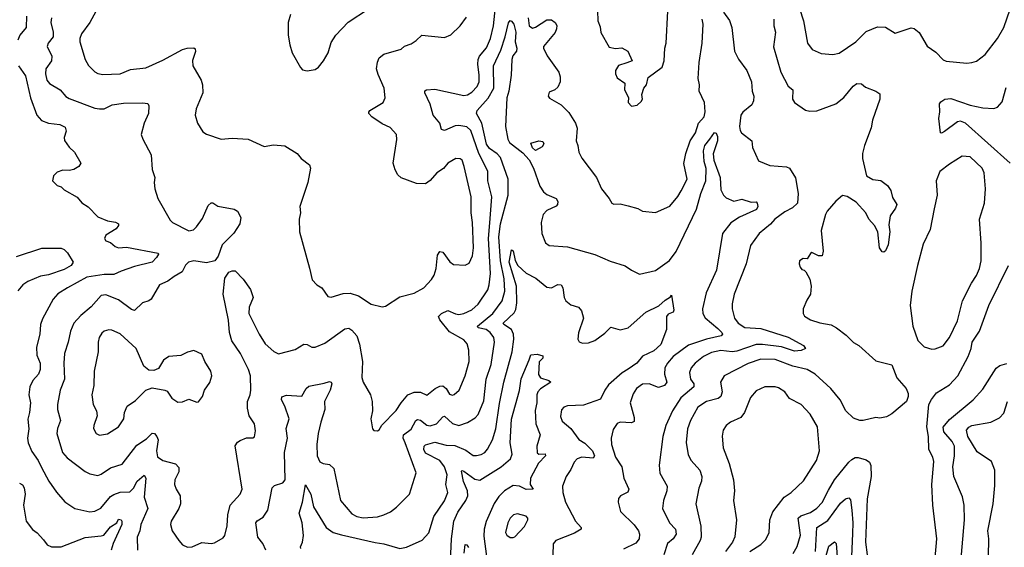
# Model space of a CAD drawing. Extents: x 1921360 to 2014538, y 768294 to 907744.
# Tile 406 of 412: x 2001036 to 2007199, y 886942 to 890243. Entities that reach past the tile are written whole.
import ezdxf

# ---------------------------------------------------------------- set-up
doc = ezdxf.new("R2010")
doc.units = 0

msp = doc.modelspace()

# ---------------------------------------------------------------- linework, layer by layer
at = {"layer": '0CON10XD'}
for points in [[(2001234.6, 890255), (2001230.8, 890225), (2001244.6, 890165), (2001245.4, 890135), (2001214.5, 890095), (2001206.7, 890075), (2001237.8, 890015), (2001235.3, 889984.7), (2001199.1, 889935), (2001197.1, 889905), (2001205.6, 889865), (2001222.9, 889842.9), (2001290, 889805), (2001325, 889762.9), (2001345, 889750.6), (2001505, 889690), (2001535, 889684.2), (2001565, 889685.7), (2001615, 889711.1), (2001685, 889720.5), (2001805, 889722.9), (2001837.7, 889717.7), (2001844.1, 889704.1), (2001841.4, 889655), (2001815.5, 889595), (2001796.7, 889525), (2001805.5, 889495.5), (2001858.3, 889398.3), (2001865.7, 889305.7), (2001881.9, 889255), (2001877.1, 889225), (2001881.4, 889185), (2001899.4, 889125), (2001977.9, 888987.9), (2001991.2, 888975), (2002095, 888921.8), (2002122.6, 888927.4), (2002142.6, 888947.4), (2002180.1, 888999.9), (2002215, 889080), (2002235, 889098), (2002245, 889097.5), (2002276.6, 889076.6), (2002378.3, 889058.3), (2002400, 889045), (2002418.8, 889005), (2002413.3, 888965), (2002375, 888906.7), (2002302.5, 888835), (2002277, 888763), (2002256.3, 888733.7), (2002205, 888721.1), (2002125, 888734.1), (2002093.3, 888725), (2002073.7, 888706.3), (2002052.9, 888665), (2002002.9, 888637.1), (2001963.4, 888606.6), (2001910, 888585), (2001859.4, 888495), (2001845, 888484.4), (2001805, 888472.5), (2001755, 888423.1), (2001735, 888430), (2001655, 888491.1), (2001575, 888521.5), (2001545, 888516.9), (2001483.3, 888446.7), (2001417.6, 888392.4), (2001375.5, 888345), (2001353.5, 888295), (2001339.1, 888225), (2001315.5, 888155), (2001310.9, 888095), (2001316.9, 887995), (2001290, 887925), (2001272.7, 887835), (2001272.7, 887805), (2001290.6, 887735), (2001271.4, 887685), (2001267.5, 887655), (2001304.4, 887535), (2001331.9, 887501.9), (2001445, 887415.8), (2001475, 887402.5), (2001525, 887392.2), (2001545, 887398.9), (2001605, 887438.8), (2001677.5, 887462.5), (2001768.3, 887581.7), (2001829.3, 887620.7), (2001865, 887655.8), (2001878.8, 887655), (2001895, 887636), (2001902.7, 887615), (2001891.2, 887545), (2001898.1, 887508.1), (2001930.8, 887485), (2002011.2, 887465), (2002031.7, 887441.7), (2002031.5, 887415), (2002006.9, 887365), (2002004.3, 887335), (2002014.3, 887305), (2002040, 887265), (2002041.4, 887215), (2002031.4, 887185), (2001982.9, 887105), (2001978.9, 887085), (2001990.6, 887045), (2002030.8, 886985), (2002055, 886958.6), (2002085, 886943.1), (2002115.5, 886944.5), (2002175, 886972.9), (2002235, 886966.2), (2002255, 886970), (2002308.8, 887001.2), (2002318.8, 887015), (2002334.3, 887075.7), (2002338.9, 887145), (2002353.6, 887205), (2002415.4, 887274.6), (2002427.8, 887305), (2002383.6, 887576.4), (2002399.1, 887600.9), (2002415, 887610.8), (2002455, 887626), (2002495, 887628), (2002505, 887633.8), (2002511.7, 887671.7), (2002505.6, 887715), (2002472.9, 887765), (2002461.7, 887811.7), (2002462.5, 887855), (2002479.2, 887895), (2002482.9, 887925), (2002480.9, 888015), (2002468.5, 888055), (2002418, 888155), (2002363.5, 888233.5), (2002348.6, 888285), (2002342.3, 888362.3), (2002310.3, 888525), (2002319.4, 888625), (2002345, 888662.5), (2002365, 888671.9), (2002385, 888671.4), (2002435, 888619.4), (2002480, 888555), (2002497.5, 888505), (2002471.9, 888445), (2002469.4, 888405), (2002534.4, 888275), (2002571.4, 888215), (2002626.4, 888166.4), (2002655, 888153.1), (2002759.5, 888180.5), (2002815, 888212.9), (2002835, 888210.8), (2002865, 888194), (2002885, 888194), (2002945, 888219.2), (2003071.1, 888308.9), (2003095, 888312.2), (2003115, 888300), (2003145.5, 888265), (2003163.4, 888213.4), (2003181.5, 888105), (2003177.8, 888005), (2003185.7, 887975), (2003230.8, 887895), (2003242.9, 887855), (2003244.2, 887795), (2003234.2, 887745), (2003243.6, 887683.6), (2003253, 887673), (2003275, 887670), (2003285, 887677.5), (2003303.3, 887706.7), (2003391.7, 887798.3), (2003423.1, 887846.9), (2003464.7, 887895.3), (2003505, 887911.8), (2003545, 887912.9), (2003585, 887894), (2003635.3, 887934.7), (2003665, 887950), (2003685, 887951.9), (2003705, 887935.8), (2003725, 887900.8), (2003744.4, 887894.4), (2003755, 887897.1), (2003785.5, 887925), (2003824.6, 888015), (2003850, 888105), (2003846, 888175), (2003836.2, 888215), (2003815, 888239.1), (2003725, 888289.2), (2003664.5, 888365), (2003657.1, 888385), (2003676, 888405), (2003715, 888424.2), (2003762.9, 888402.9), (2003785, 888399.5), (2003815, 888404.6), (2003865, 888426.8), (2003905, 888463.5), (2003965, 888553.3), (2003975.3, 888585), (2003982.1, 888655), (2003971, 888875), (2003978.2, 888971.8), (2003990.4, 889135), (2003966.6, 889235), (2003965.3, 889295), (2003909.4, 889405), (2003859.7, 889549.7), (2003835, 889572.4), (2003785, 889581.2), (2003761.7, 889578.3), (2003695, 889549.1), (2003676, 889555), (2003665.8, 889595), (2003624.4, 889645), (2003605.4, 889715), (2003571.1, 889785), (2003572.4, 889797.6), (2003582.5, 889805), (2003635, 889808.5), (2003815, 889769.2), (2003837.7, 889772.3), (2003865, 889788.5), (2003899.1, 889825), (2003911.1, 889855), (2003912.7, 889895), (2003902.5, 889965), (2003905.3, 889994.7), (2003914.4, 890015), (2003957, 890067), (2003982.8, 890125), (2004001.2, 890205), (2004016.7, 890345)], [(2005893.3, 890385), (2005941.8, 890235), (2005967.1, 890095), (2005995.7, 890055.7), (2006051.9, 890031.9), (2006125, 890025.7), (2006165, 890034.4), (2006269.2, 890105), (2006335, 890168.9), (2006405, 890197.5), (2006455, 890196.2), (2006515, 890158.8), (2006615, 890192.5), (2006635, 890186.7), (2006665, 890163.3), (2006715, 890078), (2006769.4, 890039.4), (2006815, 889990.8), (2006835, 889983.1), (2006965, 889971.4)], [(2006965, 889971.4), (2006995, 889974.3), (2007025, 889982.9), (2007078.1, 890025), (2007155.6, 890125), (2007195.3, 890194.7), (2007255, 890363.3)], [(2001078.8, 890265), (2001076.7, 890195), (2001036.4, 890145), (2001023.8, 890115)], [(2001511.2, 890295), (2001474.6, 890225.4), (2001422.9, 890155), (2001412.5, 890125), (2001412.5, 890105), (2001444.5, 889994.5), (2001467, 889957), (2001505, 889917.5), (2001525, 889905.7), (2001555, 889900), (2001665, 889903.3), (2001728.9, 889931.1), (2001825, 889942.2), (2001930.8, 889989.2), (2002055, 890055.7), (2002083.9, 890063.9), (2002125, 890066.7), (2002135, 890060), (2002136, 890044), (2002116.7, 889986.7), (2002118.8, 889955), (2002171.2, 889865), (2002180, 889835), (2002182.5, 889785), (2002140, 889685), (2002134.2, 889645), (2002148, 889595), (2002181.7, 889541.7), (2002205, 889526.2), (2002296.4, 889496.4), (2002365, 889501.2), (2002466, 889496), (2002565, 889450), (2002625, 889460), (2002695, 889453.8), (2002773.3, 889405), (2002796.7, 889375), (2002850.6, 889335), (2002855.6, 889315), (2002840, 889225), (2002790, 889075), (2002794.2, 889035), (2002784.4, 888995), (2002788, 888915), (2002849.4, 888689.4)], [(2002731.2, 890275), (2002716.7, 890225), (2002716.4, 890146.4), (2002726.2, 890085), (2002741.2, 890035), (2002792.7, 889942.7), (2002805, 889930), (2002835, 889923.3)], [(2002835, 889923.3), (2002885, 889932), (2002905, 889946.2), (2002937.1, 889985), (2002966.7, 890035), (2002985, 890100), (2003014.4, 890145.6), (2003092.7, 890227.3), (2003219.8, 890310.2)], [(2004652.7, 890297.3), (2004654.2, 890235), (2004668.3, 890198.3), (2004673.4, 890163.4), (2004725, 890070), (2004765, 890062), (2004805, 890066.7), (2004842.5, 890045), (2004870, 889985), (2004835, 889972.5), (2004784.2, 889955.8), (2004766, 889925), (2004765.7, 889905), (2004775, 889878.8), (2004822.5, 889845), (2004821.2, 889805), (2004846.4, 889756.4), (2004843.8, 889725), (2004865, 889701.2), (2004901.7, 889708.3), (2004925, 889730), (2004933.8, 889745), (2004930, 889775), (2004942.5, 889815), (2004960, 889835), (2004969.3, 889880.7), (2005056.7, 889945), (2005068.8, 889985), (2005072.9, 890065), (2005082, 890095), (2005093.4, 890296.6)], [(2005440.9, 890290.9), (2005478.3, 890238.3), (2005494.2, 890195), (2005509.2, 890045), (2005535, 889996), (2005587.1, 889925), (2005616.9, 889855), (2005621.5, 889795), (2005630, 889765), (2005629.5, 889735), (2005618.9, 889711.1), (2005561.4, 889665), (2005549.4, 889645), (2005541.5, 889575), (2005545, 889550), (2005554.3, 889535), (2005618, 889485), (2005623, 889443), (2005659.5, 889359.5), (2005730.9, 889330.9), (2005835, 889322.5), (2005855, 889314.4), (2005892.5, 889252.5), (2005909.3, 889155), (2005904.5, 889095), (2005872.5, 889065), (2005825, 889041.8), (2005761.4, 888995), (2005735, 888963.5), (2005663.3, 888905), (2005609.5, 888829.5), (2005583.8, 888715), (2005507.5, 888525), (2005494.6, 888465.4), (2005494.4, 888435), (2005509.5, 888375), (2005532.2, 888345), (2005575, 888317.8), (2005675, 888310.6), (2005845, 888257.1), (2005942, 888205), (2005953.3, 888185), (2005927.1, 888172.9), (2005885, 888169.5), (2005805, 888197.2), (2005685, 888211.7), (2005645, 888211), (2005525, 888168.3), (2005495, 888165.6), (2005425, 888173.2), (2005365, 888161.6), (2005315.6, 888135), (2005264.5, 888095)], [(2002576.2, 886925), (2002558.5, 886965), (2002525.5, 887005), (2002513.8, 887095), (2002521.6, 887108.4), (2002558.9, 887131.1), (2002588.1, 887175), (2002615.8, 887315), (2002630.9, 887329.1), (2002683.6, 887346.4), (2002696.5, 887365), (2002694.1, 887535), (2002712.3, 887625), (2002703.3, 887685), (2002723.1, 887745), (2002695.9, 887825.9), (2002674.4, 887865), (2002675.8, 887884.2), (2002706.5, 887893.5), (2002802.2, 887887.8), (2002829.5, 887935), (2002845, 887949.5), (2002941.1, 887968.9), (2002975, 887978.6), (2002985.6, 887975.6), (2002990, 887965), (2002979.1, 887925), (2002943.5, 887855), (2002945.7, 887805), (2002919.6, 887725), (2002904.6, 887654.6), (2002896.1, 887585), (2002897.7, 887515), (2002915, 887477.1), (2002935, 887466.9), (2002975, 887459.2), (2003001.4, 887435), (2003044.6, 887235), (2003115, 887151.9), (2003146.7, 887135), (2003185, 887127.5), (2003275, 887133.5), (2003315, 887144.5), (2003356, 887164), (2003395, 887192.2), (2003475.4, 887274.6), (2003517.9, 887407.9), (2003448.4, 887595), (2003436.1, 887625), (2003437.8, 887645), (2003485, 887680.5), (2003514.7, 887735.2), (2003525, 887742.7), (2003545, 887736.8), (2003585, 887705.9), (2003605, 887701.1), (2003643.8, 887715), (2003685, 887758.2), (2003695, 887761.5), (2003745, 887716), (2003785, 887704), (2003837.7, 887722.3), (2003886.9, 887753.1), (2003905, 887772), (2003940.9, 887859.1), (2003956.2, 887993.8), (2003987.1, 888085), (2004008.2, 888225), (2004003.1, 888255), (2003981.5, 888285), (2003955, 888305.3), (2003904.8, 888314.8), (2003901.5, 888325), (2003997.8, 888405), (2004055.5, 888484.5), (2004072.8, 888545), (2004068.8, 888621.2), (2004044.2, 888734.2), (2004035.5, 888885), (2004045.8, 888965), (2004093.5, 889145), (2004092.2, 889245), (2004045, 889381.5), (2004025, 889403.2), (2003976.8, 889436.8), (2003957.2, 889465), (2003928.3, 889595), (2003894.6, 889655), (2003899.6, 889675), (2003967.5, 889752.5), (2004003.3, 889815), (2004001.8, 889955), (2004048.2, 890051.8), (2004075.4, 890135.4), (2004096.2, 890223.8), (2004105, 890238), (2004115, 890234.4), (2004128.1, 890215), (2004140.8, 890165), (2004137.9, 890105), (2004146.7, 890065), (2004144.4, 890045), (2004123.2, 890016.8), (2004115.7, 889994.3), (2004111, 889895), (2004096.7, 889795), (2004084.7, 889755), (2004075.9, 889575), (2004090.3, 889495), (2004102.3, 889475), (2004185, 889410), (2004225.1, 889365.1), (2004250.8, 889315), (2004291.7, 889201.7), (2004314.7, 889165), (2004335, 889149.3), (2004394.2, 889125), (2004404.3, 889105), (2004403, 889087), (2004393.4, 889076.6), (2004335, 889050), (2004312.5, 889025), (2004300, 888975), (2004304.2, 888905), (2004327.7, 888847.7), (2004349.5, 888829.5), (2004465, 888822), (2004635, 888774), (2004731.3, 888731.3), (2004825, 888704), (2004865, 888675.8), (2004915, 888651.2), (2005015.5, 888674.5), (2005103.1, 888736.9), (2005145, 888791.9), (2005272.8, 889057.2), (2005299.6, 889155), (2005329.5, 889235), (2005332.1, 889312.1), (2005320.6, 889355), (2005315, 889422.5), (2005325, 889456), (2005356.2, 889495), (2005385, 889536.2), (2005395, 889532.5), (2005402.9, 889512.9), (2005404.3, 889485), (2005375.8, 889404.2), (2005380.8, 889365), (2005420, 889255), (2005425, 889177.5), (2005440.8, 889145), (2005458.2, 889128.2), (2005505, 889107.1), (2005555, 889120.6), (2005615, 889102), (2005645, 889102.5), (2005652.5, 889095), (2005656.2, 889075), (2005646.7, 889055), (2005542.1, 889007.9), (2005488, 888972), (2005434.6, 888905), (2005397.3, 888675), (2005332.7, 888535), (2005309.3, 888435), (2005312.3, 888405), (2005327.1, 888377.1), (2005405, 888310.3), (2005430.4, 888285), (2005434.4, 888275), (2005426, 888265), (2005335, 888243.9), (2005222.8, 888207.2), (2005125, 888135.4), (2005090.4, 888095), (2005073.3, 888065), (2005070.9, 888025), (2005085.4, 887975), (2005072.5, 887955), (2005035, 887941.2), (2004975, 887963.8), (2004935, 887961.8), (2004895.6, 887935), (2004875, 887902), (2004857.3, 887845), (2004882.3, 887755), (2004880.9, 887729.1), (2004865, 887721.1), (2004795, 887724.4), (2004775, 887715.8), (2004750.9, 887679.1), (2004736.9, 887625), (2004740, 887585), (2004764.5, 887505), (2004804.7, 887444.7), (2004817.1, 887375), (2004849.4, 887305), (2004842.3, 887287.7), (2004796, 887265), (2004783, 887247), (2004781.1, 887225), (2004795.5, 887165.5), (2004882.6, 887082.6), (2004910, 887045), (2004915.7, 887025), (2004912.5, 886995), (2004893, 886967), (2004815, 886931.4)], [(2002849.4, 888689.4), (2002866.2, 888615), (2002895, 888583.3), (2002926.7, 888565), (2002965, 888511.2), (2002985, 888506.2), (2003060.4, 888529.6), (2003105, 888531.2), (2003156.1, 888516.1), (2003235, 888462.5), (2003305, 888446.7), (2003325, 888450), (2003415, 888508.1), (2003505, 888531.5), (2003564.4, 888565), (2003613.1, 888616.9), (2003630, 888645), (2003642.7, 888687.3), (2003650.9, 888769.1), (2003665, 888792), (2003685, 888789.2), (2003728.7, 888728.7), (2003751.3, 888711.3), (2003825, 888707.8), (2003849.3, 888720.7), (2003869.6, 888765), (2003876, 888815), (2003870.4, 888975), (2003861.2, 889035), (2003860.7, 889135), (2003818.5, 889325), (2003805, 889363.3), (2003792.3, 889372.3), (2003765, 889373.8), (2003715, 889345.8), (2003687.6, 889312.4), (2003645.7, 889284.3), (2003605, 889236.2), (2003575, 889216.2), (2003518.6, 889218.6), (2003423.4, 889253.4), (2003402.7, 889272.7), (2003385, 889303.3), (2003374.3, 889345), (2003395.7, 889494.3), (2003394.2, 889525), (2003355, 889567.5), (2003305, 889590.8), (2003238.8, 889635), (2003221.2, 889655), (2003221.2, 889665), (2003226.7, 889675), (2003310, 889725), (2003323.8, 889755), (2003317.8, 889815), (2003279.5, 889899.5), (2003269.6, 889935), (2003275, 889977.5), (2003285, 890003.8), (2003315, 890027.1), (2003422.6, 890057.4), (2003445, 890077.5), (2003485, 890092), (2003517.2, 890112.8), (2003552.5, 890145), (2003695, 890132), (2003735, 890148.8), (2003792.5, 890205), (2003832.1, 890257.9)], [(2004218.8, 890255), (2004225.6, 890205), (2004245, 890190.5), (2004265, 890195.5), (2004335, 890241.9), (2004365, 890241.9), (2004386.9, 890225), (2004396.8, 890206.8), (2004396.2, 890185), (2004387, 890163), (2004314, 890075), (2004314, 890065), (2004337.2, 890017.2), (2004410, 889915), (2004419.2, 889885), (2004419.2, 889855), (2004405, 889820), (2004385, 889803.8), (2004350.7, 889789.3), (2004343.3, 889765), (2004351.7, 889751.7), (2004425, 889710), (2004471.9, 889661.9), (2004515, 889596.2), (2004525.7, 889565), (2004518, 889485), (2004530, 889455), (2004536, 889415), (2004555, 889376.7), (2004646.2, 889255), (2004676.7, 889185), (2004726.2, 889125), (2004741.2, 889095), (2004755, 889088), (2004795, 889090), (2004845, 889078), (2004905, 889061.2), (2004935, 889046), (2005015, 889037.1), (2005105, 889077.1), (2005155, 889136), (2005176.8, 889173.2), (2005214.4, 889245), (2005193.7, 889343.7), (2005204.6, 889405), (2005231.8, 889485), (2005265.3, 889535), (2005284.2, 889595.8), (2005319.3, 889635), (2005326.1, 889666.1), (2005321.8, 889725), (2005288.2, 889795), (2005290.8, 889835), (2005283.3, 889875), (2005288, 889975), (2005308.3, 890095), (2005313.9, 890215), (2005307, 890247)], [(2005756.4, 890246.4), (2005755.8, 890205), (2005765.6, 890165.6), (2005754, 890074), (2005799.1, 889915), (2005845, 889827.8), (2005874.6, 889804.6), (2005873.3, 889745), (2005884.5, 889724.5), (2005955, 889676.2), (2005981.2, 889671.2), (2006025, 889673.3), (2006145, 889715.8), (2006195, 889755.8), (2006252.9, 889827.1), (2006275, 889843.3), (2006305, 889842.5), (2006330.7, 889820.7), (2006395.6, 889795.6), (2006418.8, 889778.8), (2006420, 889745), (2006373.3, 889615), (2006365, 889566.7), (2006323.1, 889455), (2006311.1, 889405), (2006310.6, 889375), (2006336.6, 889266.6), (2006375, 889243.3), (2006425, 889236.7), (2006468, 889205), (2006487.5, 889175), (2006499.7, 889129.7), (2006525.8, 889085.8), (2006517, 889063), (2006484.2, 889015.8), (2006475, 888960), (2006481.2, 888915), (2006471.2, 888835), (2006455, 888797.5), (2006445, 888787.5), (2006435, 888790), (2006416.7, 888815), (2006406.7, 888915), (2006385.8, 888955.8), (2006350.8, 888995), (2006332, 889035), (2006271.3, 889101.3), (2006215, 889136.9), (2006185, 889142.5), (2006145, 889107.1), (2006089.2, 889045), (2006078.6, 889025), (2006051.8, 888925), (2006064.4, 888795), (2006058.8, 888765), (2006035, 888766.2), (2005995, 888786.2), (2005985, 888780), (2005965, 888747.5), (2005940.7, 888749.3), (2005917.5, 888735), (2005913.8, 888715), (2005920, 888695), (2005930.7, 888680.7), (2005946.1, 888676.1), (2005956.7, 888665), (2005980.5, 888620.5), (2005989.2, 888575), (2005986, 888525), (2005961.7, 888488.3), (2005939.2, 888435), (2005939.2, 888405), (2005947.9, 888387.9), (2005985, 888365.7), (2006045, 888345.6), (2006115, 888333.3), (2006148.1, 888315), (2006208.8, 888268.8), (2006255, 888223.8), (2006288, 888205), (2006395, 888108.6), (2006494, 888084), (2006525, 888003.3), (2006583.8, 887935), (2006598, 887905), (2006598, 887885), (2006585.8, 887855), (2006495, 887778), (2006461.7, 887758.3), (2006419.2, 887750.8), (2006394.4, 887754.4), (2006315, 887734.5), (2006295, 887735.5), (2006255, 887750.5), (2006206.7, 887795), (2006170.5, 887865), (2006113.3, 887935), (2006015, 888024.6), (2005965, 888054.1), (2005875, 888074.3), (2005765, 888116.2), (2005675, 888119.3), (2005595, 888092.3), (2005445.5, 888014.5), (2005421.9, 887975), (2005431.8, 887915), (2005424.7, 887885.2), (2005407.3, 887872.7), (2005334.3, 887855), (2005281.3, 887818.7), (2005233.6, 887735), (2005215, 887683.3), (2005208.3, 887598.3), (2005220.8, 887520.8), (2005238.1, 887485), (2005293.9, 887423.9), (2005305.5, 887385), (2005303.5, 887355), (2005287.2, 887312.8), (2005267.5, 887215), (2005300, 887075), (2005300.8, 887005), (2005295.3, 886984.7), (2005245.5, 886895)], [(2001027.8, 889955), (2001072.3, 889892.3), (2001103.8, 889755), (2001143.1, 889645), (2001171.7, 889611.7), (2001215, 889594.5)], [(2007236.4, 889345), (2006955, 889596), (2006925, 889607.1), (2006905, 889603.3), (2006825, 889543.8), (2006805, 889532.5), (2006800, 889535), (2006788.6, 889625), (2006795.9, 889665.9), (2006794.1, 889715.9), (2006800.5, 889729.5), (2006826.4, 889746.4), (2006865, 889750), (2006985, 889708.2), (2007065, 889692.1), (2007133, 889687), (2007156, 889695), (2007185, 889728.8), (2007211.3, 889818.7)], [(2001215, 889594.5), (2001287.7, 889587.7), (2001320.3, 889570.3), (2001327.1, 889545), (2001314.3, 889505), (2001316.9, 889486.9), (2001345.8, 889445), (2001378.1, 889415), (2001418.8, 889345), (2001405, 889323.8), (2001375, 889305.8), (2001345, 889300), (2001305, 889302.5), (2001270.3, 889289.7), (2001246.7, 889265), (2001240, 889235), (2001270, 889205), (2001295, 889197.5), (2001315, 889177.5), (2001395, 889133.3), (2001425, 889096.7), (2001465, 889072), (2001525, 889009.5), (2001585, 888984.2), (2001635.6, 888975.6), (2001653.3, 888965), (2001653.8, 888955), (2001638.8, 888935), (2001574, 888895), (2001565.8, 888875), (2001575, 888860), (2001605, 888848.6), (2001634.2, 888824.2), (2001655, 888815.4), (2001705, 888819.6), (2001902, 888782), (2001904, 888775), (2001892.2, 888755), (2001865, 888726.9), (2001755, 888699.6), (2001669.8, 888670.3), (2001625, 888647.9), (2001565, 888649.5), (2001455, 888631.3), (2001334.1, 888565.9), (2001275, 888526.9), (2001244.6, 888495.4), (2001179.1, 888370.9), (2001166.5, 888335), (2001161.5, 888275), (2001140.4, 888195), (2001142.9, 888145), (2001163.6, 888095), (2001163.8, 888055), (2001153.6, 888025), (2001118.2, 887985), (2001099.1, 887945), (2001092.5, 887895), (2001102.3, 887845), (2001097.5, 887785), (2001086.2, 887743.8), (2001093.6, 887683.6), (2001085.5, 887625), (2001089.6, 887595), (2001112, 887542), (2001151.5, 887485), (2001172.3, 887442.3), (2001218.5, 887355), (2001265, 887288), (2001317.4, 887227.4), (2001380, 887185), (2001475, 887163.9), (2001505, 887168.9), (2001543.2, 887186.8), (2001605, 887260), (2001625, 887272.9), (2001665, 887287.9), (2001725, 887288.8), (2001747.8, 887312.2), (2001771.1, 887355), (2001815, 887393.3), (2001824.2, 887374.2), (2001815.3, 887255.3), (2001838.7, 887185), (2001793.4, 887085), (2001787.5, 887045), (2001771.8, 887005), (2001772.9, 886925)], [(2004265, 889424.3), (2004245, 889441.2), (2004235, 889470), (2004285, 889484.2), (2004310.8, 889480.8), (2004315.6, 889465.6), (2004305, 889447.5), (2004265, 889424.3)], [(2006745, 888182.5), (2006765, 888183.3), (2006815, 888201.9), (2006855, 888254.3), (2006905, 888358), (2006936.4, 888485), (2006993.6, 888595), (2007025, 888642), (2007044, 888686), (2007053.8, 888735), (2007053.9, 888845), (2007042.5, 888995), (2007074.3, 889095.7), (2007081.4, 889185), (2007073.3, 889285), (2007060.6, 889315), (2006985, 889385.8), (2006935, 889388.8), (2006855, 889339.2), (2006795, 889293.3), (2006772.5, 889235), (2006779.4, 889145), (2006760.3, 889060.3), (2006735, 888930), (2006690.9, 888839.1), (2006655.6, 888705), (2006618.9, 888545), (2006610, 888455), (2006626.5, 888325), (2006656.7, 888235), (2006696.2, 888196.2), (2006745, 888182.5)], [(2001015, 888761.4), (2001175, 888813.5), (2001295, 888812.5), (2001314.3, 888804.3), (2001334, 888785), (2001371.2, 888725), (2001358.8, 888705), (2001315, 888679.1), (2001215, 888647.6), (2001165, 888638.2), (2001085.6, 888605), (2001055, 888583.6), (2001023.4, 888546.6)], [(2002796.2, 886935), (2002793.8, 886945), (2002805.4, 886974.6), (2002811.2, 887015), (2002803.3, 887095), (2002785.5, 887155.5), (2002805.8, 887224.2), (2002825, 887333.3), (2002857.1, 887275), (2002875.4, 887195), (2002955, 887066.7), (2002997.1, 887035), (2003049.7, 887019.7), (2003261.5, 886971.5), (2003315, 886964.6), (2003415, 886935.7), (2003456.6, 886943.4), (2003555, 886986), (2003596.9, 887033.1), (2003627.3, 887135), (2003695, 887232.5), (2003715.4, 887285), (2003702.9, 887335), (2003712.2, 887395), (2003695.2, 887445), (2003665, 887486.2), (2003575, 887531.9), (2003564.3, 887555), (2003567.7, 887575), (2003576.3, 887583.6), (2003635, 887600.3), (2003705, 887581.8), (2003760, 887580), (2003829, 887549), (2003875, 887516.7), (2003895, 887515.6), (2003925, 887521.9), (2003947.1, 887535), (2003964.6, 887555.4), (2003995.2, 887614.8), (2004016.6, 887683.4), (2004038.6, 887841.4), (2004065.9, 887975), (2004117.5, 888165), (2004127.8, 888245), (2004126.9, 888275), (2004114.1, 888304.1), (2004065.6, 888335), (2004062.7, 888345), (2004130.5, 888409.5), (2004140.4, 888429.6), (2004148.4, 888471.6), (2004145.1, 888575.1), (2004098.9, 888725), (2004115, 888803.3), (2004125, 888797.5), (2004136.1, 888736.1), (2004154.5, 888704.5), (2004205, 888657.8), (2004266.5, 888626.5), (2004335, 888570), (2004365, 888565.5), (2004405, 888585.6), (2004425, 888584.2), (2004435.4, 888565.4), (2004444.5, 888504.5), (2004454.4, 888484.4), (2004485, 888460), (2004534, 888444), (2004551.3, 888421.3), (2004565.6, 888375), (2004534, 888284), (2004530, 888245), (2004537, 888227), (2004558.3, 888218.3), (2004595, 888221.4), (2004635, 888235.7), (2004698.9, 888281.1), (2004735, 888318.8), (2004795, 888303.5), (2004845, 888314.5), (2004955, 888413.8), (2005036.3, 888453.7), (2005075, 888488.5), (2005110, 888510), (2005115, 888520), (2005130, 888425), (2005125.9, 888414.1), (2005095, 888400), (2005084, 888385), (2005084.2, 888305), (2005048.7, 888211.3), (2005005, 888170.6), (2004935, 888138.6), (2004897.8, 888095), (2004845, 888056)], [(2007102.7, 888455), (2007225.4, 888704.6)], [(2006766.7, 886876.7), (2006776.4, 886995), (2006752, 887205), (2006744.2, 887335), (2006758.3, 887478.3), (2006752, 887505), (2006725.4, 887555), (2006723.3, 887635), (2006714.6, 887695.4), (2006726.9, 887835), (2006742.4, 887867.6), (2006775, 887907.5), (2006855, 887958.9), (2006908.5, 888015), (2006972.2, 888135), (2006991.4, 888185), (2006997.5, 888225), (2007044, 888294), (2007102.7, 888455)], [(2001535, 887644.4), (2001585, 887652), (2001654, 887695), (2001686.7, 887745), (2001692.5, 887785), (2001709.2, 887825), (2001760.3, 887859.7), (2001825.8, 887924.2), (2001865, 887940.8), (2001945, 887926.2), (2001958, 887918), (2001987.5, 887875), (2002025, 887850), (2002055, 887851.9), (2002095, 887868.8), (2002145, 887850), (2002155, 887852.5), (2002180, 887885), (2002193.3, 887925), (2002225, 887972.5), (2002237.5, 888015), (2002233, 888043), (2002193.8, 888105), (2002175, 888150), (2002125, 888173.3), (2002085, 888163.3), (2002045, 888142.5), (2001970, 888135), (2001935, 888112.5), (2001905, 888060), (2001875, 888048.8), (2001845, 888050), (2001812.5, 888075), (2001764.2, 888185), (2001665, 888276.7), (2001611.5, 888301.5), (2001593.2, 888303.2), (2001565, 888293.8), (2001549.1, 888280.9), (2001533.8, 888255), (2001526.5, 888225), (2001526.9, 888165), (2001501.9, 888045), (2001500, 887955), (2001487.5, 887895), (2001495.8, 887835.8), (2001515.7, 887795.7), (2001520.6, 887765), (2001498.9, 887705), (2001498.1, 887685), (2001513.4, 887653.4), (2001535, 887644.4)], [(2003731.8, 886855), (2003738.9, 886995), (2003752.4, 887105), (2003778.3, 887161.7), (2003827.9, 887235), (2003840.8, 887265), (2003837.8, 887295), (2003814.2, 887354.2), (2003801.5, 887418.5), (2003805, 887422.5), (2003815, 887418.2), (2003885, 887368.8), (2003915, 887361.8), (2004048.5, 887445), (2004108.2, 887495), (2004117.7, 887525), (2004105.9, 887595), (2004115, 887743.3), (2004165, 887924), (2004174.8, 887995.2), (2004224.4, 888115), (2004235, 888146.2), (2004275, 888150), (2004309.4, 888139.4), (2004310, 888125), (2004287.3, 888102.7), (2004282.8, 888022.8), (2004295, 888002.5), (2004347.5, 887985), (2004360, 887975), (2004295, 887933.1), (2004279.6, 887915), (2004272, 887895), (2004272.8, 887845), (2004261.7, 887798.3), (2004267.1, 887715), (2004293.4, 887645), (2004273.6, 887575), (2004275, 887532.5), (2004285, 887524.4), (2004325, 887527.1), (2004326.9, 887515), (2004282.3, 887467.7), (2004232.2, 887375), (2004230.4, 887335), (2004250, 887305), (2004205, 887303.7), (2004165, 887325.3), (2004125, 887328.7), (2004071.1, 887295), (2004035, 887260), (2004004.6, 887215.4), (2003955, 887103.6), (2003942.8, 887055), (2003941.6, 887011.6), (2003957.7, 886885)], [(2004845, 888056), (2004807.3, 888032.7), (2004721.3, 887958.7), (2004697.3, 887925), (2004670.4, 887869.6), (2004565, 887831.1), (2004465, 887828.1), (2004442, 887818), (2004426.9, 887803.1), (2004420.3, 887760.3), (2004432.1, 887732.1), (2004484.5, 887684.5), (2004535, 887617.1), (2004572.6, 887592.6), (2004621.8, 887545), (2004632.9, 887515), (2004625, 887500.6), (2004555, 887506.9), (2004524.3, 887495), (2004505.6, 887475), (2004485, 887428), (2004455.4, 887384.6), (2004433.7, 887323.7), (2004434.6, 887285), (2004451.1, 887225), (2004514.4, 887105), (2004550.8, 887065), (2004550, 887055), (2004509.4, 887030.6), (2004391.2, 886985), (2004375.8, 886964.2), (2004372.5, 886895)], [(2005264.5, 888095), (2005238.2, 888065), (2005228.5, 888035), (2005234.6, 887995), (2005255.3, 887965), (2005255.3, 887945), (2005173.6, 887876.4), (2005122.7, 887795), (2005080, 887705), (2005061.5, 887635), (2005038.1, 887455), (2005042.2, 887405), (2005088.9, 887325), (2005086.5, 887295), (2005064.5, 887235), (2005060, 887185), (2005103.8, 887095), (2005140.9, 887055), (2005144.5, 887025), (2005125, 886995.6), (2005091.5, 886965), (2005067.3, 886895)], [(2006925.4, 886824.6), (2006950.4, 887115), (2006948.2, 887205), (2006937.6, 887257.6), (2006882.2, 887385), (2006876.7, 887445), (2006887.9, 887515), (2006887.5, 887575), (2006871.5, 887605), (2006820, 887665), (2006816.8, 887693.2), (2006855, 887741.8), (2007004.4, 887865), (2007065, 887931.9), (2007147.8, 888062.2), (2007170.6, 888079.4), (2007215, 888092.2)], [(2005605, 886916.2), (2005675, 886960), (2005705, 886991.2), (2005727.1, 887035), (2005731.1, 887115), (2005750, 887165), (2005820.6, 887255), (2005865, 887285.5), (2005942.2, 887357.8), (2006022.2, 887485), (2006042.2, 887545), (2006028.9, 887695), (2005984.4, 887774.4), (2005926.4, 887836.4), (2005855, 887874), (2005824.4, 887914.4), (2005785, 887939.2), (2005765, 887945.6), (2005700, 887945), (2005645, 887920.8), (2005609.8, 887880.2), (2005572.2, 887785), (2005549.2, 887755), (2005484, 887726), (2005457.5, 887705), (2005438.1, 887675), (2005433.1, 887636.9), (2005439.5, 887565), (2005477.4, 887467.4), (2005503.6, 887365), (2005510.4, 887295), (2005504.4, 887235), (2005522.5, 887115), (2005511.7, 887008.3), (2005496.4, 886973.6), (2005454.3, 886915)], [(2007099.1, 886885), (2007101.8, 886995), (2007095.5, 887045), (2007128.5, 887215), (2007140.3, 887329.7), (2007139.2, 887425), (2007118, 887478), (2007028.6, 887538.6), (2006970, 887635), (2006963.1, 887675), (2006976.3, 887693.7), (2006995, 887703.9), (2007114, 887726), (2007168.9, 887751.1), (2007195, 887782), (2007219.4, 887855)], [(2005877.5, 886902.5), (2005902.6, 886947.4), (2005922.3, 887017.7), (2005907.7, 887125), (2005925, 887140), (2005985, 887159.3), (2006025, 887186.9), (2006058.2, 887221.8), (2006098.9, 887298.9), (2006135, 887364.4), (2006224.7, 887475.3), (2006245, 887492.2), (2006265, 887503.1), (2006285, 887504.3), (2006335, 887488.6), (2006355, 887474), (2006362.9, 887452.9), (2006364.6, 887384.6), (2006341.2, 887245), (2006329.7, 886975), (2006340, 886895)], [(2001035, 887342.9), (2001052.2, 887332.2), (2001063.6, 887313.6), (2001070.3, 887275), (2001059.5, 887205), (2001075.4, 887105), (2001115, 887053.3), (2001145, 887032.9), (2001185, 886989.2), (2001206.8, 886956.8), (2001234.5, 886944.5), (2001295, 886945.5), (2001445, 887002.9), (2001546.6, 887013.4), (2001561.9, 887018.1), (2001605, 887070.9), (2001644, 887095), (2001655, 887117.5), (2001670, 887115), (2001676, 887105), (2001675.7, 887085), (2001620.3, 886965), (2001609.1, 886925)], [(2006016.3, 886915), (2006024.8, 887065.2), (2006095, 887110.3), (2006172.6, 887217.4), (2006205, 887245.6), (2006225, 887252), (2006235, 887240), (2006244.7, 887175), (2006251.3, 887095), (2006249.1, 887029.1), (2006241.9, 886885)], [(2004105, 887003.3), (2004125, 887003.8), (2004135, 887006.7), (2004195, 887072.5), (2004216.7, 887115), (2004216.7, 887125), (2004205, 887136.7), (2004151.7, 887151.7), (2004126.7, 887145), (2004106, 887125), (2004092, 887095), (2004077.5, 887035), (2004085, 887017.5), (2004105, 887003.3)], [(2003817.8, 886905), (2003825, 886960), (2003835, 886957.5), (2003845, 886940)], [(2006075, 886862.5), (2006100.6, 886949.4), (2006135, 886975.8), (2006145.5, 886965), (2006154.8, 886854.8)]]:
    msp.add_lwpolyline(points, dxfattribs=at)

doc.saveas('drawing.dxf')
